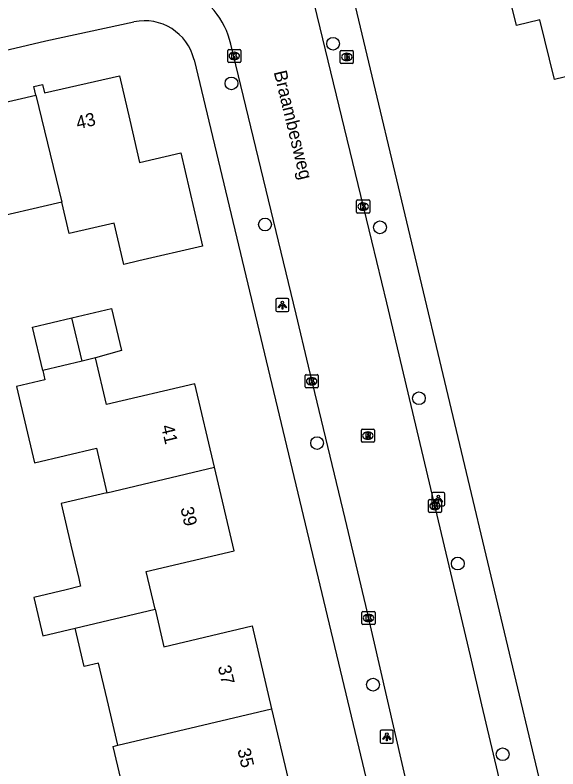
# Model space of a CAD drawing. Extents: x 162026 to 163499, y 387297 to 388169.
# Drawn here: x 163096 to 163137.6, y 387813.2 to 387871 of the extents above; entities that cross this region are included whole.
import ezdxf

# ---------------------------------------------------------------- set-up
doc = ezdxf.new("R2010")
doc.units = 0
for name, color, linetype in [('IMGEO_Boom', 7, 'Continuous'), ('IMGEO_Brandkraan', 7, 'Continuous'), ('IMGEO_Kolk', 7, 'Continuous'), ('IMGEO_Lichtpunt', 7, 'Continuous'), ('IMGEO_Openbare_ruimte_label', 7, 'Continuous'), ('IMGEO_Pand', 7, 'Continuous'), ('IMGEO_Pand_nummerreeks', 7, 'Continuous'), ('IMGEO_Rijbaan_lokaal_open', 7, 'Continuous'), ('IMGEO_Rioolput', 7, 'Continuous'), ('IMGEO_Voetpad_open', 7, 'Continuous')]:
    doc.layers.add(name, color=color, linetype=linetype)

msp = doc.modelspace()

# ---------------------------------------------------------------- linework, layer by layer
at = {"layer": 'IMGEO_Boom'}
for centre in [(163120.418, 387868.756), (163112.632, 387865.719), (163115.205, 387854.921), (163124.011, 387854.708), (163126.997, 387841.622), (163119.191, 387838.19), (163129.977, 387828.968), (163123.479, 387819.697), (163133.414, 387814.367)]:
    msp.add_circle(centre, 0.489, dxfattribs=at)
at = {"layer": 'IMGEO_Brandkraan'}
for p, q in [((163120.969, 387867.32), (163120.969, 387868.172)), ((163121.044, 387868.246), (163121.896, 387868.246)), ((163121.457, 387868.026), (163121.482, 387868.026)), ((163121.97, 387868.172), (163121.97, 387867.32)), ((163121.896, 387867.246), (163121.044, 387867.246)), ((163121.48, 387867.466), (163121.455, 387867.466))]:
    msp.add_line(p, q, dxfattribs=at)
for points in [[(163120.969, 387867.32), (163120.969, 387868.172)], [(163121.044, 387868.246), (163121.896, 387868.246)], [(163121.317, 387867.946), (163121.317, 387867.546), (163121.53, 387867.546)], [(163121.548, 387867.946), (163121.317, 387867.946)], [(163121.496, 387867.865), (163121.442, 387867.865), (163121.442, 387867.789)], [(163121.97, 387868.172), (163121.97, 387867.32)], [(163121.896, 387867.246), (163121.044, 387867.246)], [(163121.442, 387867.789), (163121.495, 387867.789)], [(163121.504, 387867.713), (163121.442, 387867.713), (163121.442, 387867.632)], [(163121.442, 387867.632), (163121.504, 387867.632)]]:
    msp.add_lwpolyline(points, dxfattribs=at)
for centre, radius, start, end in [((163121.046, 387868.17), 0.0765, 91.55205, 178.44795), ((163121.046, 387868.17), 0.0765, 91.55205, 178.44795), ((163121.497, 387867.827), 0.0379, 267.82845, 90.93552), ((163121.552, 387867.801), 0.145, 59.4692, 91.53667), ((163121.577, 387867.848), 0.0922, 285.51372, 58.15012), ((163121.894, 387868.17), 0.0765, 1.55205, 88.44795), ((163121.894, 387868.17), 0.0765, 1.55205, 88.44795), ((163121.046, 387867.322), 0.0765, 181.55205, 268.44795), ((163121.046, 387867.322), 0.0765, 181.55205, 268.44795), ((163121.505, 387867.672), 0.0404, 269.87594, 90.50774), ((163121.536, 387867.797), 0.251, 268.66757, 293.53466), ((163121.582, 387867.656), 0.105, 301.31148, 78.98903), ((163121.894, 387867.322), 0.0765, 271.55205, 358.44795), ((163121.894, 387867.322), 0.0765, 271.55205, 358.44795)]:
    msp.add_arc(centre, radius, start, end, dxfattribs=at)
for centre, major_axis, ratio, start_param, end_param in [((163121.456, 387867.746), (-0.387, 0.002), 0.722429, 4.712389, 7.853982), ((163121.481, 387867.746), (-0.39, 0.002), 0.717154, 1.570796, 4.712389)]:
    msp.add_ellipse(centre, major_axis=major_axis, ratio=ratio, start_param=start_param, end_param=end_param, dxfattribs=at)
at = {"layer": 'IMGEO_Kolk'}
for p, q in [((163112.346, 387867.4), (163112.346, 387868.252)), ((163112.421, 387868.326), (163113.273, 387868.326)), ((163112.834, 387868.106), (163112.859, 387868.106)), ((163113.347, 387868.252), (163113.347, 387867.4)), ((163113.273, 387867.326), (163112.421, 387867.326)), ((163112.857, 387867.546), (163112.832, 387867.546)), ((163122.222, 387855.871), (163122.222, 387856.723)), ((163122.297, 387856.797), (163123.149, 387856.797)), ((163122.71, 387856.577), (163122.735, 387856.577)), ((163123.223, 387856.723), (163123.223, 387855.871)), ((163123.149, 387855.797), (163122.297, 387855.797)), ((163122.733, 387856.017), (163122.708, 387856.017)), ((163118.279, 387842.499), (163118.279, 387843.351)), ((163118.354, 387843.425), (163119.206, 387843.425)), ((163118.767, 387843.205), (163118.792, 387843.205)), ((163119.28, 387843.351), (163119.28, 387842.499)), ((163119.206, 387842.425), (163118.354, 387842.425)), ((163118.79, 387842.645), (163118.765, 387842.645)), ((163127.721, 387832.939), (163127.721, 387833.791)), ((163127.796, 387833.865), (163128.648, 387833.865)), ((163128.722, 387833.791), (163128.722, 387832.939)), ((163128.209, 387833.645), (163128.234, 387833.645)), ((163128.648, 387832.865), (163127.796, 387832.865)), ((163128.232, 387833.085), (163128.207, 387833.085)), ((163122.632, 387824.372), (163122.632, 387825.224)), ((163122.707, 387825.298), (163123.559, 387825.298)), ((163123.633, 387825.224), (163123.633, 387824.372)), ((163123.12, 387825.078), (163123.145, 387825.078)), ((163123.559, 387824.298), (163122.707, 387824.298)), ((163123.143, 387824.518), (163123.118, 387824.518))]:
    msp.add_line(p, q, dxfattribs=at)
for points in [[(163112.346, 387867.4), (163112.346, 387868.252)], [(163112.421, 387868.326), (163113.273, 387868.326)], [(163112.667, 387868.026), (163112.79, 387868.026), (163112.79, 387867.875), (163112.92, 387868.026), (163113.084, 387868.026), (163112.938, 387867.875), (163113.091, 387867.626), (163112.939, 387867.626), (163112.854, 387867.79), (163112.79, 387867.723), (163112.79, 387867.626), (163112.667, 387867.626), (163112.667, 387868.026)], [(163113.347, 387868.252), (163113.347, 387867.4)], [(163113.273, 387867.326), (163112.421, 387867.326)], [(163122.222, 387855.871), (163122.222, 387856.723)], [(163122.297, 387856.797), (163123.149, 387856.797)], [(163122.543, 387856.497), (163122.666, 387856.497), (163122.666, 387856.346), (163122.796, 387856.497), (163122.96, 387856.497), (163122.814, 387856.346), (163122.967, 387856.097), (163122.815, 387856.097), (163122.73, 387856.261), (163122.666, 387856.194), (163122.666, 387856.097), (163122.543, 387856.097), (163122.543, 387856.497)], [(163123.223, 387856.723), (163123.223, 387855.871)], [(163123.149, 387855.797), (163122.297, 387855.797)], [(163118.279, 387842.499), (163118.279, 387843.351)], [(163118.354, 387843.425), (163119.206, 387843.425)], [(163118.6, 387843.125), (163118.723, 387843.125), (163118.723, 387842.974), (163118.853, 387843.125), (163119.017, 387843.125), (163118.871, 387842.974), (163119.024, 387842.725), (163118.872, 387842.725), (163118.787, 387842.889), (163118.723, 387842.822), (163118.723, 387842.725), (163118.6, 387842.725), (163118.6, 387843.125)], [(163119.28, 387843.351), (163119.28, 387842.499)], [(163119.206, 387842.425), (163118.354, 387842.425)], [(163127.721, 387832.939), (163127.721, 387833.791)], [(163127.796, 387833.865), (163128.648, 387833.865)], [(163128.722, 387833.791), (163128.722, 387832.939)], [(163128.042, 387833.565), (163128.165, 387833.565), (163128.165, 387833.414), (163128.295, 387833.565), (163128.459, 387833.565), (163128.313, 387833.414), (163128.466, 387833.165), (163128.314, 387833.165), (163128.229, 387833.329), (163128.165, 387833.262), (163128.165, 387833.165), (163128.042, 387833.165), (163128.042, 387833.565)], [(163128.648, 387832.865), (163127.796, 387832.865)], [(163122.632, 387824.372), (163122.632, 387825.224)], [(163122.707, 387825.298), (163123.559, 387825.298)], [(163123.633, 387825.224), (163123.633, 387824.372)], [(163122.953, 387824.998), (163123.076, 387824.998), (163123.076, 387824.847), (163123.206, 387824.998), (163123.37, 387824.998), (163123.224, 387824.847), (163123.377, 387824.598), (163123.225, 387824.598), (163123.14, 387824.762), (163123.076, 387824.695), (163123.076, 387824.598), (163122.953, 387824.598), (163122.953, 387824.998)], [(163123.559, 387824.298), (163122.707, 387824.298)]]:
    msp.add_lwpolyline(points, dxfattribs=at)
for centre, start, end in [((163112.423, 387868.25), 91.55205, 178.44795), ((163112.423, 387868.25), 91.55205, 178.44795), ((163113.271, 387868.25), 1.55205, 88.44795), ((163113.271, 387868.25), 1.55205, 88.44795), ((163112.423, 387867.402), 181.55205, 268.44795), ((163112.423, 387867.402), 181.55205, 268.44795), ((163113.271, 387867.402), 271.55205, 358.44795), ((163113.271, 387867.402), 271.55205, 358.44795), ((163122.299, 387856.721), 91.55205, 178.44795), ((163122.299, 387856.721), 91.55205, 178.44795), ((163123.147, 387856.721), 1.55205, 88.44795), ((163123.147, 387856.721), 1.55205, 88.44795), ((163122.299, 387855.873), 181.55205, 268.44795), ((163122.299, 387855.873), 181.55205, 268.44795), ((163123.147, 387855.873), 271.55205, 358.44795), ((163123.147, 387855.873), 271.55205, 358.44795), ((163118.356, 387843.349), 91.55205, 178.44795), ((163118.356, 387843.349), 91.55205, 178.44795), ((163119.204, 387843.349), 1.55205, 88.44795), ((163119.204, 387843.349), 1.55205, 88.44795), ((163118.356, 387842.501), 181.55205, 268.44795), ((163118.356, 387842.501), 181.55205, 268.44795), ((163119.204, 387842.501), 271.55205, 358.44795), ((163119.204, 387842.501), 271.55205, 358.44795), ((163127.798, 387833.789), 91.55205, 178.44795), ((163127.798, 387833.789), 91.55205, 178.44795), ((163128.646, 387833.789), 1.55205, 88.44795), ((163128.646, 387833.789), 1.55205, 88.44795), ((163127.798, 387832.941), 181.55205, 268.44795), ((163127.798, 387832.941), 181.55205, 268.44795), ((163128.646, 387832.941), 271.55205, 358.44795), ((163128.646, 387832.941), 271.55205, 358.44795), ((163122.709, 387825.222), 91.55205, 178.44795), ((163122.709, 387825.222), 91.55205, 178.44795), ((163123.557, 387825.222), 1.55205, 88.44795), ((163123.557, 387825.222), 1.55205, 88.44795), ((163122.709, 387824.374), 181.55205, 268.44795), ((163122.709, 387824.374), 181.55205, 268.44795), ((163123.557, 387824.374), 271.55205, 358.44795), ((163123.557, 387824.374), 271.55205, 358.44795)]:
    msp.add_arc(centre, 0.0765, start, end, dxfattribs=at)
for centre, major_axis, ratio, start_param, end_param in [((163112.833, 387867.826), (-0.387, 0.002), 0.722429, 4.712389, 7.853982), ((163112.858, 387867.826), (-0.39, 0.002), 0.717154, 1.570796, 4.712389), ((163122.709, 387856.297), (-0.387, 0.002), 0.722429, 4.712389, 7.853982), ((163122.734, 387856.297), (-0.39, 0.002), 0.717154, 1.570796, 4.712389), ((163118.766, 387842.925), (-0.387, 0.002), 0.722429, 4.712389, 7.853982), ((163118.791, 387842.925), (-0.39, 0.002), 0.717154, 1.570796, 4.712389), ((163128.208, 387833.365), (-0.387, 0.002), 0.722429, 4.712389, 7.853982), ((163128.233, 387833.365), (-0.39, 0.002), 0.717154, 1.570796, 4.712389), ((163123.119, 387824.798), (-0.387, 0.002), 0.722429, 4.712389, 7.853982), ((163123.144, 387824.798), (-0.39, 0.002), 0.717154, 1.570796, 4.712389)]:
    msp.add_ellipse(centre, major_axis=major_axis, ratio=ratio, start_param=start_param, end_param=end_param, dxfattribs=at)
at = {"layer": 'IMGEO_Lichtpunt'}
for p, q in [((163116.033, 387849.157), (163116.033, 387848.35)), ((163116.033, 387849.157), (163116.033, 387848.35)), ((163116.935, 387849.252), (163116.127, 387849.252)), ((163116.935, 387849.252), (163116.127, 387849.252)), ((163117.029, 387848.35), (163117.029, 387849.157)), ((163117.029, 387848.35), (163117.029, 387849.157)), ((163116.127, 387848.256), (163116.935, 387848.256)), ((163116.127, 387848.256), (163116.935, 387848.256)), ((163128.888, 387834.393), (163128.08, 387834.393)), ((163128.888, 387834.393), (163128.08, 387834.393)), ((163127.986, 387834.298), (163127.986, 387833.491)), ((163127.986, 387834.298), (163127.986, 387833.491)), ((163128.982, 387833.491), (163128.982, 387834.298)), ((163128.982, 387833.491), (163128.982, 387834.298)), ((163128.08, 387833.397), (163128.888, 387833.397)), ((163128.08, 387833.397), (163128.888, 387833.397)), ((163124.034, 387816.11), (163124.034, 387815.303)), ((163124.034, 387816.11), (163124.034, 387815.303)), ((163124.936, 387816.205), (163124.128, 387816.205)), ((163124.936, 387816.205), (163124.128, 387816.205)), ((163125.03, 387815.303), (163125.03, 387816.11)), ((163125.03, 387815.303), (163125.03, 387816.11)), ((163124.128, 387815.209), (163124.936, 387815.209)), ((163124.128, 387815.209), (163124.936, 387815.209))]:
    msp.add_line(p, q, dxfattribs=at)
for points in [[(163116.407, 387848.821), (163116.446, 387848.793), (163116.258, 387848.531), (163116.22, 387848.558), (163116.407, 387848.821)], [(163116.509, 387848.773), (163116.556, 387848.773), (163116.556, 387848.451), (163116.509, 387848.451), (163116.509, 387848.773)], [(163116.619, 387848.793), (163116.657, 387848.82), (163116.844, 387848.558), (163116.805, 387848.53), (163116.619, 387848.793)], [(163128.36, 387833.962), (163128.399, 387833.934), (163128.211, 387833.672), (163128.173, 387833.699), (163128.36, 387833.962)], [(163128.462, 387833.914), (163128.509, 387833.914), (163128.509, 387833.592), (163128.462, 387833.592), (163128.462, 387833.914)], [(163128.572, 387833.934), (163128.61, 387833.961), (163128.797, 387833.699), (163128.758, 387833.671), (163128.572, 387833.934)], [(163124.408, 387815.774), (163124.447, 387815.746), (163124.259, 387815.484), (163124.221, 387815.511), (163124.408, 387815.774)], [(163124.51, 387815.726), (163124.557, 387815.726), (163124.557, 387815.404), (163124.51, 387815.404), (163124.51, 387815.726)], [(163124.62, 387815.746), (163124.658, 387815.773), (163124.845, 387815.511), (163124.806, 387815.483), (163124.62, 387815.746)]]:
    msp.add_lwpolyline(points, dxfattribs=at)
for centre in [(163116.532, 387848.955), (163128.485, 387834.096), (163124.533, 387815.908)]:
    msp.add_circle(centre, 0.0994, dxfattribs=at)
for centre, start, end in [((163116.127, 387849.157), 90, 180), ((163116.127, 387849.157), 90, 180), ((163116.935, 387849.157), 0, 90), ((163116.935, 387849.157), 0, 90), ((163116.127, 387848.35), 180, 270), ((163116.127, 387848.35), 180, 270), ((163116.935, 387848.35), 270, 0), ((163116.935, 387848.35), 270, 360), ((163128.08, 387834.298), 90, 180), ((163128.08, 387834.298), 90, 180), ((163128.888, 387834.298), 0, 90), ((163128.888, 387834.298), 0, 90), ((163128.08, 387833.491), 180, 270), ((163128.08, 387833.491), 180, 270), ((163128.888, 387833.491), 270, 0), ((163128.888, 387833.491), 270, 360), ((163124.128, 387816.11), 90, 180), ((163124.128, 387816.11), 90, 180), ((163124.936, 387816.11), 0, 90), ((163124.936, 387816.11), 0, 90), ((163124.128, 387815.303), 180, 270), ((163124.128, 387815.303), 180, 270), ((163124.936, 387815.303), 270, 0), ((163124.936, 387815.303), 270, 360)]:
    msp.add_arc(centre, 0.0946, start, end, dxfattribs=at)
at = {"layer": 'IMGEO_Pand'}
for points in [[(163137.378, 387866.022), (163136.27, 387870.596), (163134.465, 387870.159), (163133.504, 387874.128), (163135.214, 387874.542), (163134.641, 387876.903), (163132.932, 387876.489), (163127.4, 387875.149), (163126.081, 387880.593), (163133.427, 387882.373), (163133.008, 387884.105), (163135.437, 387884.694), (163135.183, 387885.741), (163138.369, 387886.513), (163138.613, 387885.506), (163142.162, 387886.366), (163143.881, 387879.272), (163144.731, 387879.478), (163145.891, 387874.695), (163144.997, 387874.478), (163146.51, 387868.235), (163142.238, 387867.2), (163137.378, 387866.022)], [(163097.631, 387864.816), (163097.478, 387865.48), (163098.163, 387865.638), (163098.313, 387864.988), (163104.047, 387866.314), (163104.833, 387862.915), (163105.586, 387859.66), (163108.764, 387860.395), (163110.416, 387853.254), (163105.545, 387852.128), (163104.374, 387851.857), (163103.918, 387853.828), (163103.639, 387855.033), (163100.183, 387854.234), (163099.63, 387856.626)], [(163091.558, 387863.412), (163097.631, 387864.816)], [(163097.631, 387864.816), (163099.63, 387856.626)], [(163099.63, 387856.626), (163093.458, 387855.198)], [(163100.41, 387847.779), (163103.447, 387848.497), (163104.207, 387845.283), (163102.222, 387844.714)], [(163098.174, 387843.757), (163097.392, 387847.065), (163100.41, 387847.779)], [(163101.192, 387844.471), (163100.41, 387847.779)], [(163101.192, 387844.471), (163098.174, 387843.757)], [(163102.222, 387844.714), (163101.192, 387844.471)], [(163111.341, 387836.34), (163109.831, 387842.73), (163103.069, 387841.131), (163102.222, 387844.714)], [(163098.174, 387843.757), (163098.343, 387843.04), (163096.161, 387842.524), (163097.54, 387836.684), (163102.28, 387837.803), (163103.087, 387834.39)], [(163103.087, 387834.39), (163111.341, 387836.34)], [(163106.781, 387825.475), (163106.101, 387828.354), (163112.852, 387829.95), (163111.341, 387836.34)], [(163103.087, 387834.39), (163099.577, 387833.56), (163100.332, 387830.367), (163100.934, 387827.819), (163101.022, 387827.447), (163101.075, 387827.222), (163099.953, 387826.957), (163097.477, 387826.373), (163098.169, 387823.442), (163100.646, 387824.027)], [(163100.646, 387824.027), (163106.781, 387825.475)], [(163106.781, 387825.475), (163107.462, 387822.595), (163114.208, 387824.19), (163115.71, 387817.835)], [(163103.926, 387815.054), (163103.096, 387818.567), (163102.439, 387821.347), (163101.341, 387821.088), (163100.646, 387824.027)], [(163115.71, 387817.835), (163117.212, 387811.48), (163105.469, 387808.704), (163105.079, 387808.612), (163103.575, 387814.971), (163103.926, 387815.054)], [(163103.926, 387815.054), (163107.613, 387815.924), (163115.71, 387817.835)]]:
    msp.add_lwpolyline(points, dxfattribs=at)
at = {"layer": 'IMGEO_Rijbaan_lokaal_open'}
for points in [[(163116.089, 387883.657), (163117.335, 387878.524), (163118.765, 387872.632), (163123.367, 387853.675), (163124.521, 387848.92), (163130.919, 387821.905), (163131.803, 387818.15), (163133.911, 387809.197)], [(163126.811, 387808.9), (163122.929, 387825.761), (163121.334, 387832.421), (163118.544, 387844.065), (163117.591, 387848.044), (163112.585, 387868.725)]]:
    msp.add_lwpolyline(points, dxfattribs=at)
msp.add_arc((163106.367, 387867.253), 6.39, 13.31965, 65.08428, dxfattribs=at)
at = {"layer": 'IMGEO_Rioolput'}
for p, q in [((163122.585, 387838.336), (163122.585, 387839.188)), ((163122.66, 387839.262), (163123.512, 387839.262)), ((163123.073, 387839.042), (163123.098, 387839.042)), ((163123.586, 387839.188), (163123.586, 387838.336)), ((163123.096, 387838.482), (163123.071, 387838.482)), ((163123.512, 387838.262), (163122.66, 387838.262))]:
    msp.add_line(p, q, dxfattribs=at)
for points in [[(163122.585, 387838.336), (163122.585, 387839.188)], [(163122.66, 387839.262), (163123.512, 387839.262)], [(163123.174, 387838.96), (163122.922, 387838.962), (163122.922, 387838.562)], [(163123.586, 387839.188), (163123.586, 387838.336)], [(163122.922, 387838.562), (163123.046, 387838.562), (163123.046, 387838.724), (163123.057, 387838.724)], [(163123.1, 387838.881), (163123.046, 387838.881), (163123.046, 387838.8)], [(163123.046, 387838.8), (163123.098, 387838.8)], [(163123.104, 387838.695), (163123.175, 387838.562), (163123.315, 387838.562), (163123.25, 387838.688)], [(163123.512, 387838.262), (163122.66, 387838.262)]]:
    msp.add_lwpolyline(points, dxfattribs=at)
for centre, radius, start, end in [((163122.662, 387839.186), 0.0765, 91.55205, 178.44795), ((163122.662, 387839.186), 0.0765, 91.55205, 178.44795), ((163123.51, 387839.186), 0.0765, 1.55205, 88.44795), ((163123.51, 387839.186), 0.0765, 1.55205, 88.44795), ((163123.056, 387838.671), 0.0533, 26.02933, 88.69889), ((163123.082, 387838.989), 0.19, 274.7715, 282.96867), ((163123.106, 387838.785), 0.0964, 77.00612, 93.18647), ((163123.12, 387838.842), 0.0378, 276.66336, 79.67722), ((163123.173, 387838.85), 0.109, 350.36119, 89.41601), ((163123.171, 387838.85), 0.112, 277.58423, 350.98172), ((163123.155, 387838.635), 0.108, 29.51342, 73.79051), ((163122.662, 387838.338), 0.0765, 181.55205, 268.44795), ((163122.662, 387838.338), 0.0765, 181.55205, 268.44795), ((163123.51, 387838.338), 0.0765, 271.55205, 358.44795), ((163123.51, 387838.338), 0.0765, 271.55205, 358.44795)]:
    msp.add_arc(centre, radius, start, end, dxfattribs=at)
for centre, major_axis, ratio, start_param, end_param in [((163123.072, 387838.762), (-0.387, 0.002), 0.722429, 4.712389, 7.853982), ((163123.097, 387838.762), (-0.39, 0.002), 0.717154, 1.570796, 4.712389)]:
    msp.add_ellipse(centre, major_axis=major_axis, ratio=ratio, start_param=start_param, end_param=end_param, dxfattribs=at)
at = {"layer": 'IMGEO_Voetpad_open'}
for points in [[(163136.842, 387809.895), (163119.098, 387884.421)], [(163081.19, 387864.932), (163098.415, 387868.984), (163105.162, 387870.427)], [(163109.768, 387867.539), (163123.795, 387808.956)]]:
    msp.add_lwpolyline(points, dxfattribs=at)
msp.add_arc((163105.978, 387866.611), 3.902, 13.75394, 102.06996, dxfattribs=at)

# ---------------------------------------------------------------- texts
at = {"layer": 'IMGEO_Openbare_ruimte_label'}
msp.add_text('Braambesweg', height=1, rotation=283.70289, dxfattribs=at).set_placement((163115.866, 387866.587))
at = {"layer": 'IMGEO_Pand_nummerreeks'}
for s, rotation, p in [('43', 13.06224, (163100.849, 387862.205)), ('41', 283.29814, (163107.231, 387839.475)), ('39', 283.29814, (163108.716, 387833.195)), ('37', 283.29814, (163111.578, 387821.062)), ('35', 283.29814, (163113.08, 387814.707))]:
    msp.add_text(s, height=1, rotation=rotation, dxfattribs=at).set_placement(p)

doc.saveas('drawing.dxf')
